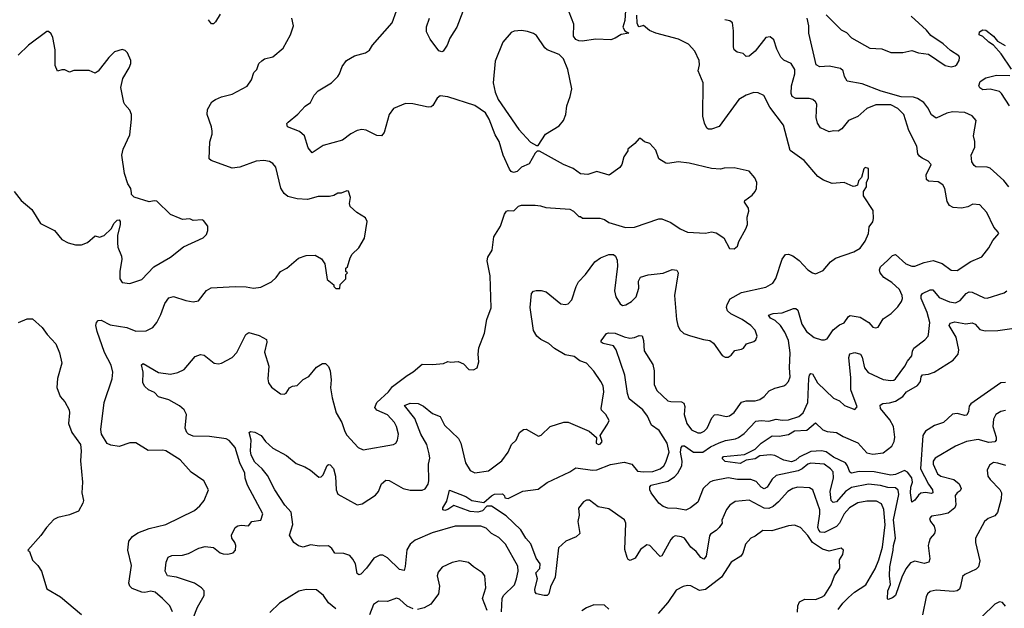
# Model space of a CAD drawing. Extents: x 1839239 to 1929705, y 762242 to 910352.
# Tile 325 of 429: x 1848165 to 1854698, y 897769 to 901675. Entities that reach past the tile are written whole.
import ezdxf

# ---------------------------------------------------------------- set-up
doc = ezdxf.new("R2010")
doc.units = 0

msp = doc.modelspace()

# ---------------------------------------------------------------- linework, layer by layer
at = {"layer": '0CON10XD'}
for points in [[(1851156.5, 901863.5), (1851065.6, 901625), (1851045.7, 901595), (1851018.3, 901551.7), (1851000.8, 901505), (1850975, 901466.7), (1850965, 901461.2), (1850945, 901469.2), (1850889.4, 901545), (1850864.5, 901595), (1850863.3, 901626.7), (1850884.5, 901685)], [(1849812.3, 899292.3), (1849816.1, 899266.1), (1849836.1, 899236.1), (1849895, 899191.2), (1849920, 899190), (1849933, 899197), (1849955, 899232.5), (1849975, 899242.5), (1850005, 899246.7), (1850045, 899288), (1850083.9, 899306.1), (1850135, 899370), (1850175, 899392.5), (1850195, 899392.5), (1850215, 899372.5), (1850224, 899345), (1850231.4, 899285), (1850228.3, 899231.7), (1850237.5, 899165), (1850265.6, 899065), (1850302.6, 899002.6), (1850321.7, 898941.7), (1850335, 898918.8), (1850410, 898835), (1850445, 898821.2), (1850645, 898856), (1850660, 898865), (1850671.2, 898885), (1850677.5, 898925), (1850666, 898975), (1850652.3, 899002.3), (1850605, 899052), (1850534.3, 899084.3), (1850521.2, 899101.2), (1850534.3, 899135), (1850611.4, 899205), (1850638.9, 899241.1), (1850735.5, 899314.5), (1850775, 899337.5), (1850835, 899390), (1850905, 899387.5), (1850976.4, 899393.6), (1851005, 899406.7), (1851025, 899402.5), (1851075, 899406.7), (1851110.5, 899390.5), (1851145, 899353.3), (1851175, 899352.5), (1851200, 899365), (1851212.5, 899405), (1851206.7, 899455), (1851211.7, 899498.3), (1851250, 899595), (1851263.8, 899685), (1851293.6, 899763.6), (1851286.7, 899975), (1851266.3, 900075), (1851271, 900099), (1851299.4, 900145), (1851312, 900235), (1851355.8, 900305), (1851380.8, 900385), (1851395, 900403.8), (1851405, 900409.2), (1851443.2, 900406.8), (1851475, 900436.9), (1851495, 900444.4), (1851585.8, 900444.2), (1851620.3, 900440.3), (1851655, 900428), (1851815, 900417.5), (1851840, 900405), (1851875, 900370), (1851885, 900370), (1851898.3, 900358.3), (1852015, 900358.8), (1852045, 900349.2), (1852075, 900329.4), (1852185, 900295.6), (1852245, 900298.6), (1852405, 900353.3), (1852425, 900353.3), (1852485, 900330), (1852546.2, 900286.2), (1852595, 900264), (1852715, 900258.8), (1852755, 900266.7), (1852785, 900260), (1852836.4, 900226.4), (1852875, 900157.5), (1852905, 900153.3), (1852928.3, 900171.7), (1852936.4, 900203.6), (1852983.6, 900286.4), (1852993.3, 900315), (1852992, 900365), (1853003.8, 900405), (1853000, 900425), (1852973.8, 900465), (1852976.2, 900475), (1853025, 900511.2), (1853043.8, 900535), (1853053.8, 900555), (1853056.2, 900595), (1853043.3, 900625), (1853005, 900669.2), (1852905, 900692.9), (1852838.8, 900688.8), (1852815, 900683.8), (1852755, 900686.7), (1852607, 900723), (1852535, 900732.5), (1852465, 900720), (1852453, 900723), (1852405, 900752.5), (1852385, 900810), (1852345, 900852.5), (1852310, 900865), (1852285, 900887.5), (1852275, 900887.5), (1852246.4, 900853.6), (1852200, 900815), (1852200, 900805), (1852172.5, 900765), (1852160, 900715), (1852146.7, 900695), (1852077, 900643), (1851995, 900666.7), (1851935, 900647.5), (1851885, 900652.5), (1851838.3, 900688.3), (1851773.2, 900713.2), (1851615, 900802.5), (1851598.3, 900801.7), (1851585, 900790), (1851545, 900717.5), (1851493.9, 900696.1), (1851465, 900667.5), (1851440.7, 900660.7), (1851425, 900667.5), (1851413.9, 900683.9), (1851372, 900775), (1851347.3, 900867.3), (1851320.5, 900910.5), (1851279.4, 901015), (1851255, 901055.8), (1851185, 901105.6), (1851005, 901161.9), (1850955, 901168.6), (1850934.2, 901155), (1850905.5, 901104.5), (1850894.2, 901095.8), (1850875, 901094.3), (1850774.3, 901115.7), (1850725, 901118.1), (1850646, 901085), (1850616.5, 901045), (1850583.7, 900926.3), (1850565, 900904.4), (1850535, 900905.6), (1850465, 900942.7), (1850435, 900945.5), (1850405, 900940), (1850362, 900918), (1850306.2, 900875), (1850178.9, 900841.1), (1850105, 900792), (1850078.6, 900825), (1850054.3, 900904.3), (1850022.4, 900932.4), (1849942.5, 900965), (1849936.7, 900985), (1849946.2, 900995), (1850011.2, 901048.8), (1850059.1, 901100.9), (1850094, 901125), (1850118.6, 901175), (1850145, 901202.5), (1850233.8, 901256.2), (1850275, 901296.9), (1850287.5, 901315), (1850304.4, 901365), (1850334.3, 901405), (1850386.2, 901435), (1850460, 901455), (1850485, 901472), (1850505, 901505.8), (1850635.5, 901654.5), (1850693.3, 901815)], [(1849495, 901712.5), (1849465, 901660), (1849451.7, 901648.3), (1849438.3, 901648.3), (1849417.5, 901675)], [(1850808.8, 899128.8), (1850845, 899110), (1850905, 899062.2), (1850955, 899041.4), (1850983.1, 898985), (1851076.7, 898896.7), (1851092.7, 898865), (1851121.9, 898735), (1851155, 898682.5), (1851185, 898667.1), (1851275, 898681.9), (1851365, 898747.5), (1851405.7, 898804.3), (1851428.8, 898855), (1851460, 898885), (1851482, 898935), (1851507.5, 898955), (1851525, 898957.5), (1851608.3, 898911.7), (1851625, 898917.5), (1851684.4, 898975.6), (1851775, 899004.2), (1851805, 899004.2), (1851942.5, 898945), (1851992.5, 898902.5), (1851990.8, 898865), (1852005, 898855.7), (1852019.2, 898860.8), (1852029.2, 898875), (1852017.5, 898915), (1852065, 898991.2), (1852075.4, 899015.4), (1852055, 899054.2), (1852025, 899083.3), (1852022, 899095), (1852041.2, 899205), (1852036.2, 899245), (1852021.2, 899275), (1851973.4, 899343.4), (1851926.1, 899396.1), (1851881.7, 899411.7), (1851845, 899439.3), (1851785, 899450), (1851712.7, 899492.7), (1851675, 899526.9), (1851623.2, 899553.2), (1851596.7, 899575), (1851573.4, 899613.4), (1851552.3, 899765), (1851561.2, 899858.8), (1851575, 899873.8), (1851592.7, 899877.3), (1851625, 899878.1), (1851659.1, 899869.1), (1851755, 899789.2), (1851785, 899784.2), (1851805, 899790), (1851828.6, 899815), (1851856.7, 899905), (1851871.9, 899935), (1851918.9, 899985), (1851981.3, 900068.7), (1852018.8, 900095), (1852075, 900116.7), (1852105, 900116.9), (1852118.6, 900105), (1852128.3, 900078.3), (1852131.3, 900038.7), (1852110.6, 899875), (1852121.4, 899835), (1852149.7, 899789.7), (1852165, 899779.2), (1852187.6, 899782.4), (1852225, 899804), (1852255, 899836.2), (1852273.9, 899893.9), (1852270, 899940), (1852284.5, 899965.5), (1852335, 899982.9), (1852435, 899993.5), (1852495, 900016.7), (1852525, 900012), (1852534.2, 899994.2), (1852510.5, 899845), (1852523.1, 899685), (1852532, 899645), (1852545.9, 899615.9), (1852572.3, 899592.3), (1852615, 899576.7), (1852701.7, 899551.7), (1852745, 899546.7), (1852767.3, 899527.3), (1852825, 899446.7), (1852845, 899436.2), (1852865, 899436.2), (1852885, 899448.8), (1852910.3, 899479.7), (1852955, 899487.5), (1852968.1, 899495), (1852986.9, 899523.1), (1853035, 899538.8), (1853048.8, 899551.2), (1853058, 899575), (1853044.2, 899615), (1853017.1, 899645), (1852957.5, 899685), (1852882.6, 899722.6), (1852862, 899742), (1852855.7, 899765), (1852858.1, 899785), (1852878.5, 899821.5), (1852954.7, 899865.3), (1853115, 899898.9), (1853162.8, 899927.2), (1853182.8, 899957.2), (1853224.6, 900085.4), (1853245, 900117.5), (1853265, 900118.6), (1853295, 900107.1), (1853335.9, 900075.9), (1853395, 900014.4), (1853425, 899994), (1853445, 899988.8), (1853495, 900010.8), (1853545, 900067.5), (1853577.6, 900092.4), (1853700, 900135), (1853741.5, 900158.5), (1853774.2, 900205.8), (1853795.7, 900255), (1853800.7, 900299.3), (1853825, 900333.8), (1853830, 900355), (1853827.7, 900407.7), (1853763.3, 900505), (1853762.5, 900535), (1853782.5, 900565), (1853782.5, 900595), (1853797.5, 900625), (1853796.4, 900686.4), (1853775, 900693.3), (1853766.7, 900685), (1853751.2, 900628.8), (1853730, 900605), (1853723, 900577), (1853709.3, 900570.7), (1853695, 900568.8), (1853635, 900594.4), (1853555, 900587.1), (1853499.2, 900609.2), (1853460.6, 900635), (1853370.2, 900740.2), (1853277.4, 900807.4), (1853233.5, 900975), (1853142.9, 901095), (1853101.4, 901171.4), (1853065, 901190), (1853035, 901191.4), (1852985, 901174.2), (1852936, 901145), (1852805, 900965.6), (1852755, 900948.5), (1852735, 900948.6), (1852725, 900955.7), (1852707.7, 900987.7), (1852697.9, 901035), (1852699.2, 901255), (1852666.7, 901335), (1852675.6, 901375), (1852672.5, 901405), (1852643.8, 901465), (1852602.3, 901512.3), (1852535.5, 901545.5), (1852385, 901584.6), (1852343.2, 901603.3), (1852305, 901635.8), (1852275, 901626.7), (1852270, 901630), (1852261.7, 901651.7), (1852260, 901705)], [(1852183.8, 901735), (1852179.5, 901670.5), (1852166.7, 901625), (1852180.7, 901600.7), (1852207.5, 901585), (1852155, 901576.2), (1852115, 901551.2), (1852087.7, 901542.3), (1851986.6, 901546.6), (1851896.9, 901533.1), (1851875, 901535.3), (1851854.2, 901544.2), (1851839.2, 901565), (1851841.5, 901645), (1851795, 901765.7)], [(1853516.6, 901706.6), (1853615, 901606.5), (1853650.8, 901590.8), (1853683.3, 901555), (1853805, 901485.5), (1853885, 901480.6), (1853945, 901458), (1854025, 901456.4), (1854085, 901470), (1854127.5, 901455), (1854195.3, 901445.3), (1854305, 901370.6), (1854345, 901361.4), (1854371.7, 901368.3), (1854383, 901377), (1854398, 901405), (1854401.2, 901425), (1854396.7, 901435), (1854340.2, 901470.2), (1854292.5, 901515), (1854209.9, 901569.9), (1854180.6, 901605), (1854079.3, 901699.3)], [(1849771.7, 901401.7), (1849790, 901415), (1849845, 901427.5), (1849912.5, 901485), (1849961.2, 901575), (1849982.5, 901635), (1849970, 901685)], [(1853595, 897760), (1853625.9, 897804.1), (1853665, 897840.9), (1853704, 897876), (1853779.6, 897925), (1853840, 898030), (1853865, 898090), (1853888.8, 898175), (1853908.1, 898321.9), (1853898.9, 898425), (1853882.6, 898462.6), (1853850.5, 898480.5), (1853785, 898478.9), (1853725, 898468.1), (1853670.6, 898435), (1853635, 898395.6), (1853605.3, 898335), (1853585, 898311.1), (1853505, 898273), (1853478.1, 898275), (1853466.6, 898286.6), (1853460.3, 898305), (1853474.8, 898395), (1853472.8, 898422.8), (1853426.9, 898555), (1853405, 898568.1), (1853328.2, 898571.8), (1853295, 898563.5), (1853262.2, 898545), (1853199.5, 898475), (1853163.6, 898445), (1853135, 898431.8), (1853105, 898433.2), (1853005, 898485.8), (1852912.9, 898477.1), (1852877.6, 898452.4), (1852854.3, 898425), (1852824.6, 898354.6), (1852825.4, 898335), (1852805, 898305.5), (1852785, 898284.2), (1852748.9, 898261.1), (1852741.2, 898248.8), (1852718.9, 898115), (1852705, 898096), (1852685, 898107.1), (1852653.8, 898145), (1852618.2, 898175), (1852575, 898234.6), (1852555, 898244.1), (1852515, 898249.5), (1852498.5, 898241.5), (1852485.4, 898225), (1852425, 898116.7), (1852415, 898113.3), (1852405, 898121.2), (1852345, 898186.2), (1852325, 898189.2), (1852285, 898158.6), (1852248.2, 898101.8), (1852215, 898086), (1852202.5, 898092.5), (1852195, 898106.7), (1852179.3, 898159.3), (1852185.8, 898335), (1852177.1, 898357.1), (1852075, 898428.5), (1852002.1, 898442.1), (1851945, 898487.1), (1851925, 898485.7), (1851906.2, 898475), (1851872.9, 898432.9), (1851877, 898387), (1851868.9, 898345), (1851882, 898265), (1851857.7, 898242.3), (1851788, 898215), (1851740.7, 898169.3), (1851716.9, 897975), (1851687.9, 897912.1), (1851675.6, 897865), (1851665.8, 897855), (1851645, 897853), (1851595, 897864), (1851584.5, 897875), (1851583.3, 897895), (1851600.4, 897965), (1851588.6, 898005), (1851616.8, 898033.2), (1851618.8, 898065), (1851592.6, 898102.6), (1851557, 898197), (1851522.5, 898235), (1851489.8, 898289.8), (1851392.1, 898382.1), (1851296.3, 898446.3), (1851265, 898446.9), (1851235, 898416.7), (1851205, 898407.5), (1851155, 898411.2), (1851093.4, 898433.4), (1851045, 898452.2), (1851005, 898423.8), (1850985, 898417.5), (1850973, 898423), (1850973.3, 898435), (1850999.4, 898480.6), (1851017, 898553), (1851125, 898510), (1851165.4, 898485.4), (1851245, 898471.1), (1851295, 898516.2), (1851315, 898525.8), (1851367.6, 898527.6), (1851381.2, 898515), (1851385, 898502.5), (1851405, 898497.5), (1851503.5, 898546.5), (1851605, 898560), (1851665.8, 898604.2), (1851814.3, 898675), (1851855, 898700.4), (1851965, 898686.3), (1851995, 898688.1), (1852085, 898723.9), (1852175, 898739.3), (1852225.9, 898725.9), (1852265, 898678.5), (1852305, 898675.4), (1852365, 898676.2), (1852414.2, 898695), (1852438.9, 898715), (1852452.2, 898737.8), (1852473.3, 898805), (1852460.9, 898865), (1852408.5, 898948.5), (1852356.9, 898985), (1852330, 899045), (1852298.8, 899085), (1852209.1, 899159.1), (1852197.1, 899195), (1852180.8, 899315), (1852122.5, 899485), (1852105, 899510.9), (1852035.6, 899525.6), (1852023.8, 899535), (1852023.9, 899543.9), (1852058, 899592), (1852072.7, 899597.3), (1852115, 899594.6), (1852175, 899570), (1852212.4, 899562.4), (1852245, 899566.7), (1852275, 899579.2), (1852295, 899576.2), (1852304.4, 899545), (1852308, 899478), (1852366.2, 899386.2), (1852374.4, 899345), (1852374.5, 899255), (1852392.1, 899215), (1852465, 899146.4), (1852485, 899140.4), (1852555, 899138.1), (1852570.9, 899130.9), (1852578.5, 899108.5), (1852574, 899054), (1852590.8, 898995), (1852622.2, 898952.2), (1852665, 898934.3), (1852685, 898934.3), (1852706.2, 898945), (1852726.1, 898965), (1852756.7, 899033.3), (1852775, 899051.9), (1852795, 899054.5), (1852852, 899042), (1852875, 899046.5), (1852905, 899069.4), (1852953.9, 899136.1), (1852985, 899145.5), (1853045, 899144.7), (1853075.9, 899154.1), (1853105, 899174.4), (1853137.1, 899212.9), (1853175, 899229.6), (1853235, 899244.4), (1853249.2, 899255), (1853265.6, 899275), (1853276.7, 899305), (1853272.2, 899365), (1853277.9, 899465), (1853266.1, 899545), (1853242.1, 899602.1), (1853213.3, 899645), (1853178.6, 899678.6), (1853146.9, 899695), (1853133.8, 899715), (1853164.6, 899725.4), (1853225, 899729.6), (1853299.1, 899759.1), (1853315, 899759.2), (1853328.3, 899748.3), (1853353.5, 899655), (1853385.6, 899605), (1853435.4, 899565.4), (1853485, 899549.4), (1853505, 899549.4), (1853522, 899558), (1853563.4, 899616.6), (1853605, 899649.1), (1853635.9, 899664.1), (1853664.4, 899705), (1853675, 899711.1), (1853741.2, 899701.2), (1853798, 899665), (1853825, 899634), (1853845, 899629.2), (1853861.2, 899635), (1853895, 899690.8), (1853947.5, 899725), (1853990.3, 899769.7), (1854015, 899803.8), (1854021.8, 899825), (1854020.4, 899845), (1854002.9, 899885), (1853951.1, 899931.1), (1853897.8, 899965), (1853873.1, 899995), (1853869.4, 900015), (1853876.9, 900035), (1853923.9, 900076.1), (1853955, 900111.2), (1853975, 900116), (1854045, 900055.8), (1854085, 900040), (1854105, 900040), (1854165, 900064.2), (1854225, 900076), (1854285, 900056.2), (1854345, 900013.8), (1854385, 900011.2), (1854475, 900070), (1854549.5, 900100.5), (1854595, 900161.2), (1854621.3, 900208.7), (1854660.8, 900255), (1854658, 900265), (1854627.2, 900297.2), (1854580.8, 900395), (1854535, 900445.7), (1854488.3, 900451.7), (1854455, 900432.5), (1854414.1, 900424.1), (1854358.8, 900428.8), (1854335, 900442), (1854317.6, 900467.6), (1854304.3, 900555), (1854290, 900580), (1854258.1, 900598.1), (1854195, 900603.1), (1854181.2, 900615), (1854179.2, 900645), (1854212.5, 900715), (1854192.5, 900735), (1854153, 900757), (1854135, 900768.8), (1854124.2, 900785), (1854117.1, 900835), (1854065, 900938.8), (1854031.8, 901045), (1853991.5, 901085), (1853945, 901110), (1853845, 901110.3), (1853785.8, 901085), (1853725, 901031.9), (1853665, 901005.6), (1853619.1, 900950.9), (1853595, 900935.7), (1853565, 900938), (1853535, 900931.2), (1853477.5, 900957.5), (1853458.9, 900988.9), (1853448.9, 901025), (1853454, 901114), (1853445, 901130), (1853427.5, 901145), (1853402.7, 901152.7), (1853315, 901151.4), (1853290.8, 901165), (1853284.5, 901185), (1853286.4, 901235), (1853308.5, 901315), (1853308.5, 901345), (1853283.4, 901383.4), (1853235, 901407.1), (1853216.2, 901426.2), (1853189.1, 901479.1), (1853168.3, 901541.7), (1853145, 901561.2), (1853115, 901556), (1853044.4, 901465), (1853005, 901432.7), (1852985, 901431.1), (1852965, 901449.5), (1852925, 901458.4), (1852906.4, 901475), (1852900.6, 901495), (1852901.7, 901601.7), (1852894.3, 901654.3), (1852876.5, 901666.5), (1852843.8, 901675)], [(1854727.8, 900565), (1854695, 900606.9), (1854605, 900690.6), (1854585, 900697.1), (1854508.9, 900698.9), (1854496.9, 900706.9), (1854482.1, 900732.1), (1854478.9, 900775), (1854502, 900828), (1854502.3, 900867.7), (1854494.4, 900905), (1854510, 901005), (1854485, 901037.5), (1854435, 901059.4), (1854355, 901063.3), (1854316.3, 901053.7), (1854245, 901021.9), (1854215, 901042.5), (1854190.8, 901090.8), (1854163.3, 901125), (1854122.3, 901152.3), (1854095, 901161), (1854013.1, 901163.1), (1853879.9, 901199.9), (1853755, 901248.8), (1853655, 901266.7), (1853637.5, 901297.5), (1853628.5, 901335), (1853612, 901352), (1853535, 901366.9), (1853473.1, 901363.1), (1853448.6, 901375), (1853400, 901585), (1853400.4, 901635), (1853390, 901685)], [(1848129.2, 900535), (1848175.4, 900475.4), (1848245, 900416.2), (1848303.3, 900323.3), (1848395, 900275.7), (1848445.5, 900215.5), (1848486.2, 900193.8), (1848535, 900182), (1848575, 900180.8), (1848614.3, 900195.7), (1848665, 900240), (1848695, 900232.5), (1848725, 900242.5), (1848773, 900287), (1848792.5, 900325), (1848812.5, 900345), (1848825, 900347.5), (1848832.5, 900335), (1848832.5, 900315), (1848813, 900243), (1848813.3, 900195), (1848816.7, 900165), (1848841.2, 900105), (1848843.8, 900085), (1848830, 900005), (1848830, 899955), (1848845, 899931.2), (1848895, 899923.3), (1848975, 899951.2), (1849056.2, 900035), (1849165, 900098), (1849252.4, 900167.6), (1849383, 900227), (1849405, 900250), (1849412.5, 900275), (1849412.5, 900305), (1849385, 900342.5), (1849375, 900347.5), (1849315, 900342.5), (1849295, 900352.5), (1849245, 900350), (1849230, 900355), (1849165, 900382.5), (1849075, 900470), (1849056.4, 900473.6), (1849025, 900466.2), (1848925, 900496.7), (1848906.7, 900515), (1848906.4, 900526.4), (1848903.3, 900555), (1848883.3, 900585), (1848860, 900655), (1848843.3, 900775), (1848851.2, 900815), (1848895, 900910), (1848906.7, 901015), (1848906.7, 901045), (1848896.7, 901075), (1848861.7, 901111.7), (1848856.1, 901126.1), (1848836.7, 901225), (1848850, 901285), (1848892.5, 901355), (1848903.3, 901385), (1848903.3, 901405), (1848880, 901455), (1848865, 901470), (1848845, 901476.2), (1848795, 901461.2), (1848756.7, 901425), (1848685, 901332.5), (1848665, 901320), (1848625, 901336.7), (1848525, 901336.7), (1848495, 901327.5), (1848465, 901342.5), (1848445, 901342.5), (1848415, 901332.5), (1848401.2, 901371.2), (1848400, 901475), (1848386.1, 901556.1), (1848375, 901580), (1848357, 901597), (1848345, 901597.5), (1848224.4, 901505.6), (1848155, 901438.8)], [(1851605, 900840), (1851654.1, 900915.9), (1851745, 900971.2), (1851773.2, 901006.8), (1851788.6, 901045), (1851796.3, 901103.7), (1851818.2, 901165), (1851827.5, 901215), (1851802.1, 901345), (1851772.2, 901415), (1851745, 901442.9), (1851665.8, 901475.8), (1851648.8, 901488.8), (1851595, 901570), (1851575, 901583.3), (1851535, 901596.7), (1851495, 901603.3), (1851445, 901598.8), (1851425, 901590), (1851371.2, 901525), (1851320.7, 901399.3), (1851305.8, 901255), (1851319.2, 901195), (1851340, 901145), (1851475.7, 900945.7), (1851555, 900862.5), (1851595, 900840), (1851605, 900840)], [(1854745, 901347.5), (1854677.6, 901447.6), (1854625.5, 901505.5), (1854594.2, 901525), (1854555, 901563.3), (1854530, 901575), (1854532.5, 901595), (1854555, 901606.7), (1854575, 901605.7), (1854625, 901566.2), (1854652.4, 901532.4), (1854703.7, 901503.7)], [(1849178.5, 897745), (1849160.6, 897785), (1849112.5, 897835), (1849065, 897876.7), (1849035, 897883.1), (1848995, 897874.4), (1848975, 897876.5), (1848911.1, 897901.1), (1848895.6, 897915), (1848890, 897935), (1848906.2, 898053.8), (1848883.6, 898155), (1848889.4, 898215), (1848913.8, 898246.2), (1848950, 898270), (1849025, 898299.4), (1849135, 898325.8), (1849325, 898418), (1849360.9, 898449.1), (1849390, 898485), (1849418.8, 898555), (1849386.7, 898615), (1849303.1, 898673.1), (1849230, 898755), (1849135, 898813.3), (1849115, 898818), (1849017, 898817), (1848935, 898866.7), (1848896.4, 898866.4), (1848825, 898842.5), (1848770.7, 898850.7), (1848745, 898862.5), (1848708.8, 898925), (1848702.5, 898955), (1848725.7, 899135), (1848777.9, 899292.1), (1848784.2, 899335), (1848772.1, 899382.1), (1848727.2, 899467.2), (1848679.6, 899605), (1848669.5, 899645), (1848674.4, 899665), (1848685, 899678), (1848705, 899680.6), (1848765, 899650), (1848875, 899631.5), (1848935, 899607.8), (1849005, 899609.2), (1849048.3, 899631.7), (1849074.6, 899665.4), (1849101.7, 899718.3), (1849128.3, 899791.7), (1849155, 899829.2), (1849185, 899838.1), (1849267.7, 899812.3), (1849315, 899802.5), (1849351.2, 899808.8), (1849405, 899878), (1849435.5, 899894.5), (1849595, 899903.6), (1849667.3, 899902.7), (1849715.8, 899894.2), (1849765, 899900), (1849835, 899936.2), (1849866.4, 899963.6), (1849895, 900004), (1849936.7, 900025), (1850015, 900093.3), (1850065, 900111.2), (1850125, 900113.3), (1850168, 900088), (1850190, 900055), (1850205, 899950), (1850250, 899915), (1850250, 899905), (1850261.7, 899891.7), (1850288.3, 899891.7), (1850291.7, 899918.3), (1850330, 899955), (1850330, 899985), (1850340, 899995), (1850330, 900005), (1850330, 900025), (1850340, 900035), (1850357.5, 900095), (1850370.7, 900119.3), (1850415, 900160), (1850452.5, 900225), (1850470, 900335), (1850459.3, 900359.3), (1850402.5, 900395), (1850357.5, 900435), (1850352.5, 900455), (1850360, 900495), (1850346.4, 900536.4), (1850335, 900540), (1850297, 900523), (1850275, 900523.3), (1850248.3, 900508.3), (1850221.7, 900501.7), (1850145, 900500.8), (1850075, 900481.2), (1850005, 900486.3), (1849945, 900502.5), (1849920.8, 900520.8), (1849897, 900557), (1849865.4, 900695.4), (1849845, 900720.8), (1849823.4, 900733.4), (1849785, 900740), (1849735, 900735.4), (1849625, 900696.4), (1849575, 900689.1), (1849435, 900740), (1849421.9, 900751.9), (1849426, 900865), (1849442.2, 900915), (1849442.2, 900935), (1849437.8, 900965), (1849409.2, 901045), (1849411.7, 901078.3), (1849440.9, 901129.1), (1849463.8, 901146.2), (1849505, 901163.3), (1849575, 901180.6), (1849675, 901233.3), (1849703.3, 901275), (1849717.5, 901325), (1849737.5, 901345), (1849752.5, 901385), (1849771.7, 901401.7)], [(1854732.4, 901102.4), (1854679.4, 901185), (1854665, 901198.5), (1854605, 901212.9), (1854555, 901208.4), (1854535, 901222.9), (1854529.1, 901235), (1854537.5, 901265), (1854575, 901288.8), (1854645, 901306.7), (1854735, 901304.4)], [(1854705, 899080.8), (1854675, 899074.4), (1854640.8, 899055), (1854625.4, 899024.6), (1854622.4, 898975), (1854643.1, 898905), (1854643.1, 898885), (1854635.4, 898874.6), (1854595, 898869.1), (1854525, 898889.6), (1854447.5, 898875), (1854375, 898846), (1854240, 898765), (1854225.4, 898745), (1854224.7, 898725), (1854255, 898660.9), (1854276.3, 898646.3), (1854362.9, 898622.9), (1854397.9, 898595), (1854411.9, 898565), (1854405, 898548), (1854384, 898535), (1854371.7, 898518.3), (1854376.5, 898455), (1854368.6, 898435), (1854325, 898401.2), (1854275, 898389.1), (1854215, 898380), (1854200.8, 898365), (1854207.5, 898345), (1854232.5, 898315), (1854239.2, 898285), (1854234.2, 898265), (1854205, 898231.2), (1854196.2, 898203.8), (1854193.1, 898185), (1854202.9, 898097.1), (1854198, 898075), (1854165, 898065.6), (1854105, 898081.5), (1854075, 898071.1), (1854045, 898030), (1854018.4, 897975), (1853975.5, 897855), (1853955, 897837.8), (1853928.3, 897828.3), (1853922.5, 897832.5), (1853925.8, 897885), (1853943.3, 897926.7), (1853935.2, 897985), (1853938.3, 898045), (1853961.5, 898155), (1853961.9, 898185), (1853976.9, 898235), (1853962.9, 898355), (1853999, 898525), (1853993, 898553), (1853975, 898567.9), (1853925, 898570.5), (1853876.1, 898583.9), (1853796.4, 898593.6), (1853685, 898570.2), (1853645, 898543.8), (1853585, 898476.5), (1853561.4, 898471.4), (1853548.9, 898485), (1853542.6, 898545), (1853565.2, 898635), (1853562.5, 898675), (1853545.6, 898695), (1853502.9, 898725), (1853415, 898732.4), (1853395, 898725.2), (1853356.5, 898693.5), (1853329.1, 898680.9), (1853185, 898651.1), (1853158, 898625), (1853125, 898572.2), (1853105, 898561.5), (1853085, 898573.5), (1853050.9, 898610.9), (1853015, 898623.6), (1852926.7, 898623.3), (1852865, 898634.7), (1852765, 898615.9), (1852745, 898605.9), (1852700, 898565), (1852665, 898473.3), (1852615, 898434.6), (1852585, 898420.4), (1852525, 898430.9), (1852465, 898432.5), (1852434.1, 898444.1), (1852405, 898465.6), (1852354.3, 898534.3), (1852345.8, 898555), (1852345.2, 898575), (1852354.7, 898585), (1852466.4, 898613.6), (1852509.3, 898640.7), (1852532.4, 898665), (1852558.1, 898715), (1852560, 898745), (1852550, 898805), (1852554.3, 898835.7), (1852562.6, 898847.4), (1852575, 898846.7), (1852635, 898804.2), (1852696.9, 898805), (1852749, 898841), (1852805, 898867.5), (1852848, 898882), (1852915, 898892.9), (1852935, 898902.5), (1852971.4, 898928.6), (1853049.7, 899010.3), (1853085, 899014.7), (1853135, 899010.5), (1853185, 899023.1), (1853225, 899017.5), (1853265, 899020.5), (1853335, 899040.9), (1853364.2, 899065.8), (1853393.4, 899135), (1853400, 899295), (1853405, 899316), (1853415, 899326), (1853425, 899324), (1853458.2, 899265), (1853565, 899164.2), (1853603.3, 899145), (1853637.5, 899115), (1853705, 899088.8), (1853721.2, 899105), (1853678.9, 899218.9), (1853678.7, 899298.7), (1853667, 899433), (1853672, 899458), (1853705, 899466.5), (1853744.7, 899454.7), (1853754.6, 899435), (1853770, 899365), (1853795, 899332.9), (1853895, 899287.1), (1853945, 899280), (1853965, 899282.7), (1853975, 899290.6), (1854038.2, 899375), (1854055, 899410), (1854085.3, 899444.7), (1854087.8, 899475), (1854098.1, 899495), (1854169.7, 899550.3), (1854192, 899575), (1854194.4, 899585.6), (1854203.1, 899665), (1854185, 899732.9), (1854146.1, 899825), (1854145.3, 899844.7), (1854155, 899857.3), (1854205, 899882.5), (1854222.7, 899882.7), (1854265, 899831.1), (1854335, 899802), (1854375, 899796.1), (1854405, 899810.8), (1854445, 899858.8), (1854465, 899869.1), (1854485, 899866), (1854565, 899830), (1854585, 899827.7), (1854697.6, 899862.4), (1854714.4, 899875.6)], [(1848156.4, 899666.4), (1848215, 899688.8), (1848250.7, 899690.7), (1848315, 899633.3), (1848346.6, 899586.6), (1848405, 899523.3), (1848430, 899465), (1848445.7, 899395), (1848415.8, 899295), (1848412, 899235), (1848433.3, 899175), (1848465, 899140), (1848492.5, 899085), (1848496.7, 899065), (1848490, 898995), (1848510, 898935), (1848568, 898855), (1848572, 898815), (1848567.7, 898747.7), (1848581.4, 898605), (1848578, 898535), (1848588.8, 898485), (1848583.9, 898466.1), (1848555, 898412.5), (1848495, 898390), (1848417.5, 898372.5), (1848392.7, 898357.3), (1848344.1, 898305.9), (1848305, 898252.5), (1848220, 898155), (1848230, 898145), (1848249.3, 898089.3), (1848285, 898052.5), (1848310, 898015), (1848345, 897897.5), (1848435.6, 897845.6), (1848575, 897727.1)], [(1854705, 899268.2), (1854675, 899265.9), (1854475, 899126.2), (1854465, 899111.2), (1854461.1, 899075), (1854448.7, 899051.3), (1854435, 899048.6), (1854385, 899061.8), (1854355, 899056.9), (1854295, 899001.6), (1854235, 898982.1), (1854175, 898944.4), (1854156.5, 898915), (1854141.7, 898695), (1854195, 898592.9), (1854222.2, 898555), (1854224.2, 898535.8), (1854215, 898531.1), (1854175, 898536.8), (1854145, 898532.3), (1854129.3, 898520.7), (1854105, 898487.1), (1854083.8, 898473.8), (1854074.4, 898534.4), (1854076.8, 898573.2), (1854089.4, 898605), (1854084.3, 898635), (1854055, 898671.9), (1854035, 898683.5), (1853975, 898657.2), (1853945, 898653.2), (1853835, 898675.2), (1853735, 898676.6), (1853685, 898665.5), (1853672.4, 898672.4), (1853657.1, 898715), (1853643.3, 898733.3), (1853565, 898772), (1853516.7, 898806.7), (1853485, 898814.5), (1853415, 898808.8), (1853337.4, 898772.6), (1853315, 898751.4), (1853285, 898741.9), (1853235, 898751.4), (1853175, 898782.2), (1853147.3, 898787.3), (1853075, 898781.2), (1853045, 898761.2), (1852985, 898751.2), (1852945, 898728.8), (1852845, 898743.3), (1852825, 898762.5), (1852835, 898777.1), (1852975, 898790), (1853045, 898825.8), (1853060.2, 898839.8), (1853085, 898864.4), (1853156.8, 898913.2), (1853205, 898910.7), (1853265, 898922.3), (1853305, 898945.6), (1853388.3, 898951.7), (1853445, 898998.8), (1853493, 898953), (1853522.9, 898942.9), (1853585, 898935.3), (1853628.1, 898908.1), (1853726.9, 898866.9), (1853785, 898799.7), (1853825, 898792), (1853895, 898799.8), (1853950.6, 898845), (1853967, 898875), (1853970.6, 898905), (1853962.2, 898975), (1853938.7, 899018.7), (1853875.6, 899095), (1853873.2, 899116.8), (1853891.1, 899128.9), (1853935, 899131.9), (1853975, 899144.6), (1854024.8, 899175.2), (1854048.4, 899205), (1854122, 899248), (1854141.2, 899275), (1854145.4, 899305), (1854155, 899317.9), (1854195, 899322.3), (1854231.4, 899335), (1854357.8, 899415), (1854391.8, 899455), (1854396, 899484), (1854379.2, 899569.2), (1854332.2, 899645), (1854338.1, 899661.9), (1854370.4, 899669.6), (1854443.6, 899656.4), (1854485, 899662.9), (1854505, 899654.2), (1854535, 899620), (1854570.7, 899610.7), (1854655, 899612.7), (1854795, 899633)], [(1849315, 897703.3), (1849344, 897776), (1849388.5, 897855), (1849388.1, 897885), (1849371.9, 897905), (1849325, 897935.4), (1849205, 897975.5), (1849146.7, 897985), (1849130.8, 898015), (1849136.9, 898075), (1849151.1, 898108.9), (1849175, 898119.6), (1849245, 898122.1), (1849285, 898133.3), (1849353, 898167), (1849395, 898178.1), (1849451.7, 898171.7), (1849495, 898137.5), (1849515, 898130), (1849545, 898128.9), (1849581.9, 898138.1), (1849597.5, 898155), (1849598.6, 898185), (1849593.1, 898205), (1849573.6, 898235), (1849570.5, 898255), (1849594.3, 898305), (1849613.1, 898316.9), (1849635, 898321.1), (1849682.7, 898317.3), (1849704.4, 898345.6), (1849765, 898352.9), (1849778.1, 898395), (1849675.6, 898585), (1849661.7, 898631.7), (1849659.1, 898665), (1849625.7, 898735), (1849595, 898835.4), (1849555, 898882.1), (1849535, 898894.6), (1849425, 898910), (1849315, 898910.4), (1849285, 898923.6), (1849274.6, 898935), (1849264.1, 898965), (1849271.1, 899055), (1849256.7, 899086.7), (1849225, 899113.6), (1849155, 899153.3), (1849085, 899172.9), (1849060.6, 899200.6), (1849019.1, 899219.1), (1848995, 899240), (1848982.9, 899265), (1848984.6, 899335), (1848974, 899385), (1848985, 899393.8), (1849085, 899334.5), (1849165, 899322.2), (1849215.4, 899334.6), (1849257, 899353), (1849330.3, 899439.7), (1849365, 899453.8), (1849388.3, 899448.3), (1849455, 899396.2), (1849485, 899392), (1849504.1, 899395.9), (1849575, 899434), (1849605, 899466), (1849666, 899585), (1849685, 899599.2), (1849755, 899579.2), (1849801.7, 899551.7), (1849804, 899535), (1849788.3, 899468.3), (1849817.5, 899375), (1849812.3, 899292.3)], [(1851362, 897745), (1851366.6, 897835), (1851375.7, 897854.3), (1851448.2, 897925), (1851461.8, 897965), (1851472.1, 898015), (1851469.5, 898049.5), (1851387.3, 898195), (1851345, 898238.6), (1851295, 898265.5), (1851260.7, 898300.7), (1851225, 898313.1), (1851055, 898313.8), (1850900.8, 898269.2), (1850788.7, 898221.3), (1850755.6, 898195), (1850733.1, 898156.9), (1850723.1, 898046.9), (1850715, 898020), (1850685, 898027.5), (1850605, 898104.4), (1850575, 898120.5), (1850555, 898122.5), (1850515, 898102.2), (1850465.6, 898035), (1850427.8, 897995), (1850415, 897990), (1850405, 898000), (1850392.5, 898065), (1850375.9, 898095.9), (1850355, 898118.5), (1850315, 898132.7), (1850255.6, 898135.6), (1850236.9, 898166.9), (1850215, 898183.3), (1850155, 898180.4), (1850095, 898190.5), (1850045, 898175.5), (1850015, 898183.3), (1849985, 898205.3), (1849955.3, 898255), (1849976.9, 898325), (1849966.8, 898406.8), (1849924.3, 898454.3), (1849858.2, 898555), (1849809.8, 898649.8), (1849774.4, 898695), (1849725, 898738.1), (1849701.1, 898785), (1849696.2, 898815), (1849700.6, 898885), (1849687.5, 898935), (1849697, 898943), (1849725, 898937.5), (1849766.2, 898915), (1849796.2, 898875), (1849845, 898832), (1849935, 898782), (1850000, 898730), (1850057.8, 898707.8), (1850095, 898685.7), (1850149.7, 898639.7), (1850165, 898642.5), (1850178.6, 898655), (1850205, 898716.7), (1850215, 898723.8), (1850225, 898721.2), (1850246.2, 898696.2), (1850260.5, 898645), (1850264.4, 898555), (1850275, 898526.2), (1850405, 898455.8), (1850438.3, 898461.7), (1850525, 898520.6), (1850546.7, 898545), (1850565.7, 898595), (1850595, 898620), (1850617.2, 898617.2), (1850708.8, 898565), (1850755, 898552.7), (1850835, 898553.5), (1850855, 898560.8), (1850875, 898593.8), (1850879.5, 898615), (1850877.6, 898725), (1850886.9, 898765), (1850882.9, 898795), (1850866.2, 898855), (1850827.2, 898925), (1850787.4, 899027.4), (1850718.6, 899115), (1850755, 899130.4), (1850808.8, 899128.8)], [(1854707.1, 898717.1), (1854655, 898731.5), (1854625, 898735.6), (1854600.2, 898719.8), (1854584.6, 898685), (1854589.5, 898645), (1854603.5, 898623.5), (1854668.1, 898558.1), (1854678.2, 898535), (1854677.3, 898495), (1854651.8, 898405), (1854635, 898382.2), (1854591.2, 898365), (1854565.5, 898344.5), (1854506.9, 898235), (1854506.9, 898205), (1854535.6, 898085), (1854526, 898045), (1854510.7, 898029.3), (1854435, 897994.2), (1854419.4, 897980.6), (1854408.2, 897915), (1854399.4, 897895), (1854385, 897884.6), (1854359.7, 897880.3), (1854245, 897890.4), (1854205, 897880.6), (1854188.6, 897865), (1854178.9, 897845), (1854155.4, 897725)], [(1853326.2, 897743.8), (1853328.8, 897785), (1853338.3, 897811.7), (1853375, 897829.4), (1853445, 897826.5), (1853485, 897841.8), (1853505.6, 897855), (1853549.2, 897925), (1853571.4, 897985), (1853605.7, 898035), (1853605, 898090), (1853627.5, 898125), (1853630, 898155), (1853615, 898167.5), (1853535, 898148), (1853491.3, 898161.3), (1853425.3, 898205.3), (1853395, 898252.5), (1853345, 898305.8), (1853305, 898320), (1853265.6, 898315.6), (1853155, 898283.5), (1853095, 898284.3), (1853045, 898248), (1853015, 898234), (1852981.5, 898195), (1852963.1, 898135), (1852950.8, 898115), (1852886, 898075), (1852820.8, 897975), (1852715.8, 897894.2), (1852675, 897886.2), (1852617, 897917), (1852595, 897921.1), (1852566.4, 897913.6), (1852520.9, 897889.1), (1852465, 897807.1), (1852400.8, 897735)], [(1851266.9, 897755), (1851235.4, 897835), (1851257.5, 897905), (1851252.2, 897985), (1851235.3, 898005.3), (1851175, 898044.2), (1851143, 898073), (1851085, 898084.2), (1851035, 898072.9), (1850968.3, 898041.7), (1850942.1, 898007.9), (1850935.8, 897985), (1850950, 897915), (1850944.5, 897865), (1850893.5, 897796.5), (1850848.6, 897771.4), (1850805, 897762)], [(1850263.3, 897765), (1850215, 897806.2), (1850180.8, 897855), (1850135, 897891.4), (1850065, 897894.2), (1850017.6, 897882.4), (1849887.8, 897802.2), (1849825, 897742)], [(1850775, 897765.3), (1850735, 897782.5), (1850685, 897829.2), (1850665, 897836), (1850605, 897814.2), (1850545, 897816), (1850513.1, 897795), (1850486, 897725)], [(1852074.3, 897764.3), (1852045, 897790), (1851975, 897791.2), (1851925, 897772), (1851895, 897751.2)], [(1854705, 897782.5), (1854685, 897807.5), (1854665, 897812.5), (1854635, 897797.5), (1854550, 897715)]]:
    msp.add_lwpolyline(points, dxfattribs=at)

doc.saveas('drawing.dxf')
